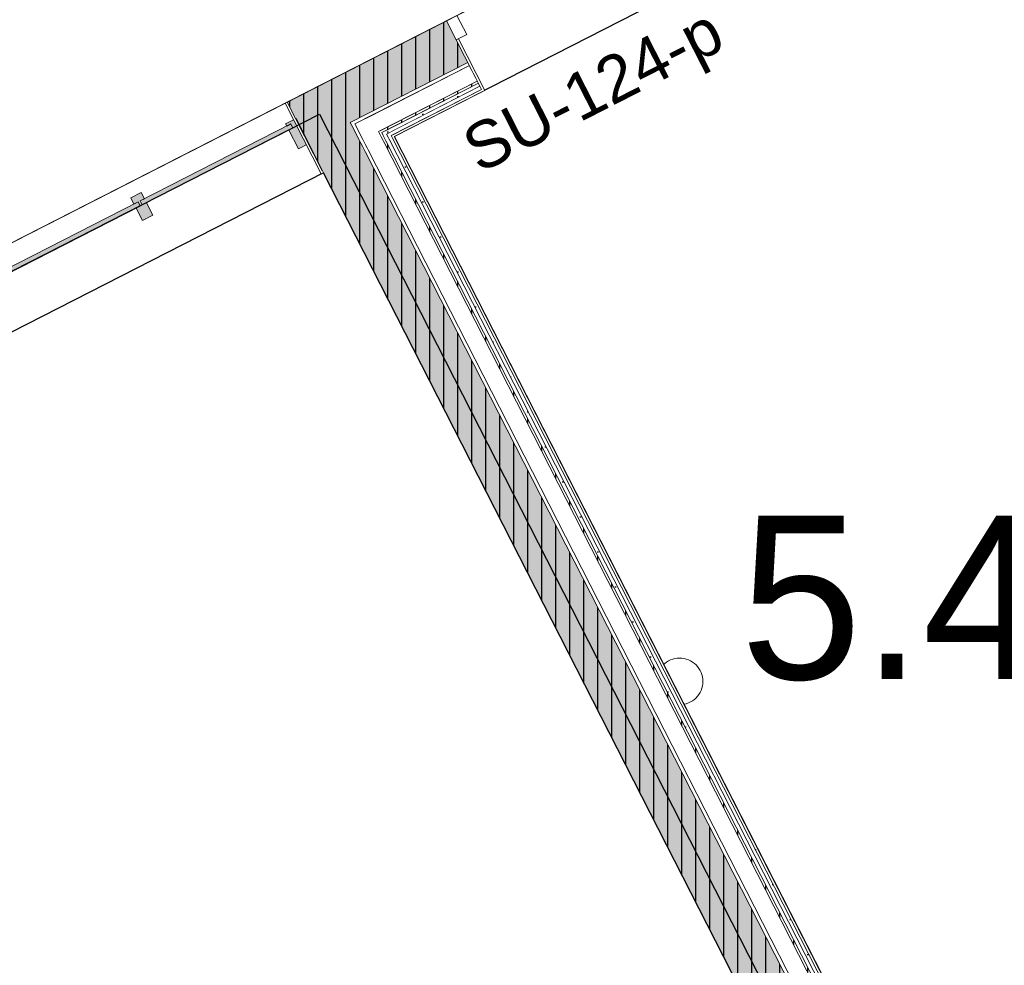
# Model space of a CAD drawing. Header units: metres. Extents: x 538891 to 1080079, y 6588829 to 13178720.
# Tile 573 of 1056: x 539911.42 to 539915.64, y 6589195.98 to 6589200.03. Entities that reach past the tile are written whole.
import ezdxf

# ---------------------------------------------------------------- set-up
doc = ezdxf.new("R2010")
doc.units = ezdxf.units.M
doc.header["$LTSCALE"] = 0.4
doc.linetypes.add('DASHED', pattern=[52.916667, 26.458333, -26.458333])
doc.linetypes.add('Triple Dashed', pattern=[92.604163, 66.145831, -26.458332])
doc.layers.add('AR', color=7, linetype='Continuous')
doc.layers.add('GEO', color=7, linetype='Continuous')
doc.styles.add('Arial', font='arial.ttf')
doc.styles.add('HK Explorer Book', font='txt')
pattern_1 = [(0, (0, 0), (0, 0.075), [1e-05, -0.07499])]
pattern_2 = [(90, (0, 0), (-0.06, 0), [])]

msp = doc.modelspace()

# ---------------------------------------------------------------- hatches: boundary and pattern name
at = {"layer": 'AR', "linetype": 'Continuous', "lineweight": 0}
for points in [[(539912.5935, 6589199.5656), (539912.5757, 6589199.5565), (539912.6166, 6589199.4764), (539912.6612, 6589199.4991), (539912.6066, 6589199.606), (539912.5621, 6589199.5832), (539912.5666, 6589199.5743), (539912.5844, 6589199.5834)], [(539911.9389, 6589199.2315), (539911.9211, 6589199.2224), (539911.9484, 6589199.169), (539911.9929, 6589199.1917), (539911.9656, 6589199.2451), (539911.9478, 6589199.2361), (539911.9387, 6589199.2539), (539911.9565, 6589199.263), (539911.9429, 6589199.2897), (539911.8984, 6589199.2669), (539911.912, 6589199.2402), (539911.9298, 6589199.2493)]]:
    msp.add_hatch(color=7, dxfattribs=at).paths.add_polyline_path(points)

# ---------------------------------------------------------------- linework, layer by layer
at = {"layer": 'AR', "color": 7, "linetype": 'Continuous', "lineweight": 9}
for p, q in [((539913.2516, 6589200.025), (539913.2961, 6589200.0477)), ((539912.5621, 6589199.5832), (539912.6066, 6589199.606)), ((539912.6066, 6589199.606), (539912.6612, 6589199.4991)), ((539912.5621, 6589199.5832), (539912.5666, 6589199.5743)), ((539912.5666, 6589199.5743), (539912.5844, 6589199.5834)), ((539912.5757, 6589199.5565), (539912.5935, 6589199.5656)), ((539912.5844, 6589199.5834), (539912.5935, 6589199.5656)), ((539912.5757, 6589199.5565), (539912.6166, 6589199.4764)), ((539912.6166, 6589199.4764), (539912.6612, 6589199.4991)), ((539912.6598, 6589199.4984), (539912.6667, 6589199.4851)), ((539912.6598, 6589199.4984), (539912.6667, 6589199.4851)), ((539912.6598, 6589199.4984), (539912.6667, 6589199.4851)), ((539912.6667, 6589199.4851), (539912.7008, 6589199.4183)), ((539912.6667, 6589199.4851), (539912.7008, 6589199.4183)), ((539912.6667, 6589199.4851), (539912.7008, 6589199.4183)), ((539912.7008, 6589199.4183), (539912.7053, 6589199.4094)), ((539912.7008, 6589199.4183), (539912.7053, 6589199.4094)), ((539912.7008, 6589199.4183), (539912.7053, 6589199.4094)), ((539912.7053, 6589199.4094), (539912.7121, 6589199.396)), ((539912.7053, 6589199.4094), (539912.7121, 6589199.396)), ((539912.7053, 6589199.4094), (539912.7121, 6589199.396)), ((539912.7121, 6589199.396), (539912.7189, 6589199.3826)), ((539912.7121, 6589199.396), (539912.7189, 6589199.3826)), ((539912.7121, 6589199.396), (539912.7189, 6589199.3826)), ((539912.7189, 6589199.3826), (539912.7235, 6589199.3737)), ((539912.7189, 6589199.3826), (539912.7235, 6589199.3737)), ((539912.7189, 6589199.3826), (539912.7235, 6589199.3737)), ((539911.8984, 6589199.2669), (539911.9429, 6589199.2897)), ((539911.9429, 6589199.2897), (539911.9565, 6589199.263)), ((539911.8984, 6589199.2669), (539911.912, 6589199.2402)), ((539911.912, 6589199.2402), (539911.9298, 6589199.2493)), ((539911.9211, 6589199.2224), (539911.9389, 6589199.2315)), ((539911.9298, 6589199.2493), (539911.9389, 6589199.2315)), ((539911.9387, 6589199.2539), (539911.9565, 6589199.263)), ((539911.9387, 6589199.2539), (539911.9478, 6589199.2361)), ((539911.9478, 6589199.2361), (539911.9656, 6589199.2451)), ((539911.9656, 6589199.2451), (539911.9929, 6589199.1917)), ((539911.9211, 6589199.2224), (539911.9484, 6589199.169)), ((539911.9484, 6589199.169), (539911.9929, 6589199.1917))]:
    msp.add_line(p, q, dxfattribs=at)
at = {"layer": 'AR', "color": 9, "linetype": 'Continuous', "lineweight": 9, "true_color": 0xc9c5ab, "flags": 128}
msp.add_lwpolyline([(539920.2388, 6589226.8317), (539904.7542, 6589218.9284), (539904.7549, 6589218.927), (539903.9087, 6589218.4951), (539899.2583, 6589216.1239), (539901.2849, 6589212.1533), (539901.6435, 6589211.4507), (539906.6914, 6589201.5605), (539903.1287, 6589199.7421), (539905.1062, 6589195.8676), (539912.5119, 6589199.6474), (539921.3346, 6589204.1506)], dxfattribs=at)
at = {"layer": 'AR', "color": 7, "linetype": 'Continuous', "lineweight": 9, "flags": 128}
msp.add_lwpolyline([(539920.2388, 6589226.8317), (539904.7542, 6589218.9284), (539904.7549, 6589218.927), (539903.9087, 6589218.4951), (539899.2583, 6589216.1239), (539901.2849, 6589212.1533), (539901.6435, 6589211.4507), (539906.6914, 6589201.5605), (539903.1287, 6589199.7421), (539905.1062, 6589195.8676), (539912.5119, 6589199.6474), (539921.3346, 6589204.1506)], dxfattribs=at)
at = {"layer": 'AR', "color": 253, "linetype": 'Continuous', "lineweight": 25, "true_color": 0xd09baa, "flags": 128}
msp.add_lwpolyline([(539916.3508, 6589193.018), (539924.5096, 6589197.1822), (539921.1864, 6589203.6932), (539913.0276, 6589199.529)], close=True, dxfattribs=at)
at = {"layer": 'AR', "color": 7, "linetype": 'Continuous', "lineweight": 9, "flags": 128}
for points in [[(539916.3508, 6589193.018), (539924.5096, 6589197.1822), (539921.1864, 6589203.6932), (539913.0276, 6589199.529)], [(539912.5844, 6589199.5834), (539912.5935, 6589199.5656), (539911.9478, 6589199.2361), (539911.9387, 6589199.2539)], [(539914.5975, 6589177.3813), (539922.0172, 6589181.1683), (539921.3942, 6589182.3889), (539921.1807, 6589182.2799), (539920.9988, 6589182.6362), (539921.2124, 6589182.7452), (539918.7711, 6589187.5282), (539918.5576, 6589187.4192), (539918.3757, 6589187.7755), (539918.5893, 6589187.8845), (539916.048, 6589192.8634), (539912.7248, 6589199.3744), (539905.2964, 6589195.5829), (539913.9661, 6589178.5976), (539913.9747, 6589178.602)], [(539911.9298, 6589199.2493), (539911.9389, 6589199.2315), (539911.1017, 6589198.8042), (539911.0926, 6589198.822)]]:
    msp.add_lwpolyline(points, close=True, dxfattribs=at)
at = {"layer": 'AR', "color": 41, "linetype": 'Continuous', "lineweight": 25, "true_color": 0xecd9a6, "flags": 128}
msp.add_lwpolyline([(539914.5975, 6589177.3813), (539922.0172, 6589181.1683), (539921.3942, 6589182.3889), (539921.1807, 6589182.2799), (539920.9988, 6589182.6362), (539921.2124, 6589182.7452), (539918.7711, 6589187.5282), (539918.5576, 6589187.4192), (539918.3757, 6589187.7755), (539918.5893, 6589187.8845), (539916.048, 6589192.8634), (539912.7248, 6589199.3744), (539905.2964, 6589195.5829), (539913.9661, 6589178.5976), (539913.9747, 6589178.602)], close=True, dxfattribs=at)
at = {"layer": 'AR', "color": 7, "linetype": 'Continuous', "true_color": 0xe2f3f5}
for points in [[(539912.5844, 6589199.5834), (539911.9387, 6589199.2539), (539912.5935, 6589199.5656), (539911.9478, 6589199.2361)], [(539911.9298, 6589199.2493), (539911.0926, 6589198.822), (539911.9389, 6589199.2315), (539911.1017, 6589198.8042)]]:
    msp.add_solid(points, dxfattribs=at)
at = {"layer": 'GEO', "color": 8, "linetype": 'Continuous', "lineweight": 9, "true_color": 0x7d7d7d, "flags": 128}
msp.add_lwpolyline([(539914.35, 6589197.195), (539914.3495, 6589197.1852), (539914.3481, 6589197.1755), (539914.3457, 6589197.166), (539914.3424, 6589197.1567), (539914.3382, 6589197.1479), (539914.3331, 6589197.1394), (539914.3273, 6589197.1316), (539914.3207, 6589197.1243), (539914.3134, 6589197.1177), (539914.3056, 6589197.1119), (539914.2971, 6589197.1068), (539914.2883, 6589197.1026), (539914.279, 6589197.0993), (539914.2695, 6589197.0969), (539914.2598, 6589197.0955), (539914.25, 6589197.095), (539914.2402, 6589197.0955), (539914.2305, 6589197.0969), (539914.221, 6589197.0993), (539914.2117, 6589197.1026), (539914.2029, 6589197.1068), (539914.1944, 6589197.1119), (539914.1866, 6589197.1177), (539914.1793, 6589197.1243), (539914.1727, 6589197.1316), (539914.1669, 6589197.1394), (539914.1618, 6589197.1479), (539914.1576, 6589197.1567), (539914.1543, 6589197.166), (539914.1519, 6589197.1755), (539914.1505, 6589197.1852), (539914.15, 6589197.195), (539914.1505, 6589197.2048), (539914.1519, 6589197.2145), (539914.1543, 6589197.224), (539914.1576, 6589197.2333), (539914.1618, 6589197.2421), (539914.1669, 6589197.2506), (539914.1727, 6589197.2584), (539914.1793, 6589197.2657), (539914.1866, 6589197.2723), (539914.1944, 6589197.2781), (539914.2029, 6589197.2832), (539914.2117, 6589197.2874), (539914.221, 6589197.2907), (539914.2305, 6589197.2931), (539914.2402, 6589197.2945), (539914.25, 6589197.295), (539914.2598, 6589197.2945), (539914.2695, 6589197.2931), (539914.279, 6589197.2907), (539914.2883, 6589197.2874), (539914.2971, 6589197.2832), (539914.3056, 6589197.2781), (539914.3134, 6589197.2723), (539914.3207, 6589197.2657), (539914.3273, 6589197.2584), (539914.3331, 6589197.2506), (539914.3382, 6589197.2421), (539914.3424, 6589197.2333), (539914.3457, 6589197.224), (539914.3481, 6589197.2145), (539914.3495, 6589197.2048)], close=True, dxfattribs=at)

# ---------------------------------------------------------------- texts
at = {"layer": 'GEO', "color": 8, "true_color": 0x7d7d7d, "insert": (539914.25, 6589197.195), "char_height": 0.7, "attachment_point": 7, "line_spacing_factor": 0.25, "style": 'HK Explorer Book'}
msp.add_mtext(' 5.42', dxfattribs=at)

# ---------------------------------------------------------------- next in the draw order: wipeouts: each hides what was drawn before it
at = {"color": 255, "linetype": 'Continuous', "lineweight": 5}
msp.add_wipeout([(539913.0276, 6589199.529), (539913.4062, 6589199.7222), (539913.4016, 6589199.7311), (539913.0231, 6589199.5379)], dxfattribs=at).dxf.layer = 'AR'

# ---------------------------------------------------------------- next in the draw order: wipeouts: each hides what was drawn before it
msp.add_wipeout([(539913.0187, 6589199.5244), (539913.0276, 6589199.529), (539913.0231, 6589199.5379), (539913.0141, 6589199.5333)], dxfattribs=at).dxf.layer = 'AR'

# ---------------------------------------------------------------- next in the draw order: wipeouts: each hides what was drawn before it
msp.add_wipeout([(539913.0141, 6589199.5333), (539913.4016, 6589199.7311), (539913.3948, 6589199.7444), (539913.0073, 6589199.5467)], dxfattribs=at).dxf.layer = 'AR'

# ---------------------------------------------------------------- next in the draw order: hatches: boundary and pattern name
at = {"layer": 'AR', "linetype": 'Continuous', "lineweight": 25, "true_color": 0x848484}
h = msp.add_hatch(dxfattribs=at)
h.set_pattern_fill('GYPSUM_0001', color=252, style=0, pattern_type=2)
h.set_pattern_definition(pattern_1)
h.paths.add_polyline_path([(539913.0141, 6589199.5333), (539913.4016, 6589199.7311), (539913.3948, 6589199.7444), (539913.0073, 6589199.5467)])

# ---------------------------------------------------------------- next in the draw order: wipeouts: each hides what was drawn before it
at = {"color": 255, "linetype": 'Continuous', "lineweight": 5}
msp.add_wipeout([(539913.0007, 6589199.5265), (539913.0141, 6589199.5333), (539913.0073, 6589199.5467), (539912.9939, 6589199.5398)], dxfattribs=at).dxf.layer = 'AR'

# ---------------------------------------------------------------- next in the draw order: hatches: boundary and pattern name
at = {"layer": 'AR', "linetype": 'Continuous', "lineweight": 25, "true_color": 0x848484}
h = msp.add_hatch(dxfattribs=at)
h.set_pattern_fill('GYPSUM_0001', color=252, style=0, pattern_type=2)
h.set_pattern_definition(pattern_1)
h.paths.add_polyline_path([(539913.0007, 6589199.5265), (539913.0141, 6589199.5333), (539913.0073, 6589199.5467), (539912.9939, 6589199.5398)])

# ---------------------------------------------------------------- next in the draw order: wipeouts: each hides what was drawn before it
at = {"color": 255, "linetype": 'Continuous', "lineweight": 5}
msp.add_wipeout([(539912.9939, 6589199.5398), (539913.3948, 6589199.7444), (539913.388, 6589199.7578), (539912.9871, 6589199.5532)], dxfattribs=at).dxf.layer = 'AR'

# ---------------------------------------------------------------- next in the draw order: hatches: boundary and pattern name
at = {"layer": 'AR', "linetype": 'Continuous', "lineweight": 25, "true_color": 0x848484}
h = msp.add_hatch(dxfattribs=at)
h.set_pattern_fill('GYPSUM_0001', color=252, style=0, pattern_type=2)
h.set_pattern_definition(pattern_1)
h.paths.add_polyline_path([(539912.9939, 6589199.5398), (539913.3948, 6589199.7444), (539913.388, 6589199.7578), (539912.9871, 6589199.5532)])

# ---------------------------------------------------------------- next in the draw order: wipeouts: each hides what was drawn before it
at = {"color": 255, "linetype": 'Continuous', "lineweight": 5}
msp.add_wipeout([(539912.9805, 6589199.533), (539912.9939, 6589199.5398), (539912.9871, 6589199.5532), (539912.9737, 6589199.5463)], dxfattribs=at).dxf.layer = 'AR'

# ---------------------------------------------------------------- next in the draw order: hatches: boundary and pattern name
at = {"layer": 'AR', "linetype": 'Continuous', "lineweight": 25, "true_color": 0x848484}
h = msp.add_hatch(dxfattribs=at)
h.set_pattern_fill('GYPSUM_0001', color=252, style=0, pattern_type=2)
h.set_pattern_definition(pattern_1)
h.paths.add_polyline_path([(539912.9805, 6589199.533), (539912.9939, 6589199.5398), (539912.9871, 6589199.5532), (539912.9737, 6589199.5463)])

# ---------------------------------------------------------------- next in the draw order: wipeouts: each hides what was drawn before it
at = {"color": 255, "linetype": 'Continuous', "lineweight": 5}
msp.add_wipeout([(539912.9737, 6589199.5463), (539913.388, 6589199.7578), (539913.3834, 6589199.7667), (539912.9691, 6589199.5552)], dxfattribs=at).dxf.layer = 'AR'

# ---------------------------------------------------------------- next in the draw order: hatches: boundary and pattern name
at = {"layer": 'AR', "linetype": 'Continuous', "lineweight": 25, "true_color": 0x848484}
h = msp.add_hatch(dxfattribs=at)
h.set_pattern_fill('PLYWOOD_0001', color=252, style=0, pattern_type=2)
h.set_pattern_definition(pattern_2)
h.paths.add_polyline_path([(539912.9737, 6589199.5463), (539913.388, 6589199.7578), (539913.3834, 6589199.7667), (539912.9691, 6589199.5552)])

# ---------------------------------------------------------------- next in the draw order: wipeouts: each hides what was drawn before it
at = {"color": 255, "linetype": 'Continuous', "lineweight": 5}
msp.add_wipeout([(539912.9647, 6589199.5418), (539912.9737, 6589199.5463), (539912.9691, 6589199.5552), (539912.9602, 6589199.5507)], dxfattribs=at).dxf.layer = 'AR'

# ---------------------------------------------------------------- next in the draw order: hatches: boundary and pattern name
at = {"layer": 'AR', "linetype": 'Continuous', "lineweight": 25, "true_color": 0x848484}
h = msp.add_hatch(dxfattribs=at)
h.set_pattern_fill('PLYWOOD_0001', color=252, style=0, pattern_type=2)
h.set_pattern_definition(pattern_2)
h.paths.add_polyline_path([(539912.9647, 6589199.5418), (539912.9737, 6589199.5463), (539912.9691, 6589199.5552), (539912.9602, 6589199.5507)])

# ---------------------------------------------------------------- next in the draw order: wipeouts: each hides what was drawn before it
at = {"color": 255, "linetype": 'Continuous', "lineweight": 5}
msp.add_wipeout([(539912.9602, 6589199.5507), (539913.3834, 6589199.7667), (539913.3494, 6589199.8335), (539912.9261, 6589199.6175)], dxfattribs=at).dxf.layer = 'AR'

# ---------------------------------------------------------------- next in the draw order: linework, layer by layer
at = {"layer": 'AR', "color": 7, "linetype": 'Continuous', "lineweight": 9}
for p, q in [((539913.2516, 6589200.025), (539912.5689, 6589199.6766)), ((539913.0007, 6589199.5265), (539912.9939, 6589199.5398)), ((539913.0187, 6589199.5244), (539913.0141, 6589199.5333))]:
    msp.add_line(p, q, dxfattribs=at)

# ---------------------------------------------------------------- next in the draw order: wipeouts: each hides what was drawn before it
at = {"color": 255, "linetype": 'Continuous', "lineweight": 5}
msp.add_wipeout([(539912.8931, 6589199.5164), (539912.9602, 6589199.5507), (539912.9261, 6589199.6175), (539912.859, 6589199.5832)], dxfattribs=at).dxf.layer = 'AR'

# ---------------------------------------------------------------- next in the draw order: hatches: boundary and pattern name
at = {"layer": 'AR', "linetype": 'Continuous', "lineweight": 0, "true_color": 0xcccccc}
msp.add_hatch(color=254, dxfattribs=at).paths.add_polyline_path([(539912.8388, 6589199.5897), (539913.3425, 6589199.8469), (539913.2934, 6589199.9431), (539913.2516, 6589200.025), (539912.7478, 6589199.7679)])
at = {"layer": 'AR', "linetype": 'Continuous', "lineweight": 25, "true_color": 0x848484}
h = msp.add_hatch(dxfattribs=at)
h.set_pattern_fill('PLYWOOD_0001', color=252, style=0, pattern_type=2)
h.set_pattern_definition(pattern_2)
h.paths.add_polyline_path([(539912.8388, 6589199.5897), (539913.3425, 6589199.8469), (539913.2934, 6589199.9431), (539913.2516, 6589200.025), (539912.7478, 6589199.7679)])
h = msp.add_hatch(dxfattribs=at)
h.set_pattern_fill('PLYWOOD_0001', color=252, style=0, pattern_type=2)
h.set_pattern_definition(pattern_2)
h.paths.add_polyline_path([(539912.6598, 6589199.4984), (539912.8388, 6589199.5897), (539912.7478, 6589199.7679), (539912.5689, 6589199.6766)])
h = msp.add_hatch(dxfattribs=at)
h.set_pattern_fill('PLYWOOD_0001', color=252, style=0, pattern_type=2)
h.set_pattern_definition(pattern_2)
h.paths.add_polyline_path([(539912.6667, 6589199.4851), (539912.8456, 6589199.5764), (539912.8388, 6589199.5897), (539912.6598, 6589199.4984)])

# ---------------------------------------------------------------- next in the draw order: linework, layer by layer
at = {"layer": 'AR', "color": 7, "linetype": 'Continuous', "lineweight": 9}
for p, q in [((539912.8456, 6589199.5764), (539912.8388, 6589199.5897)), ((539912.8456, 6589199.5764), (539912.8388, 6589199.5897)), ((539912.8931, 6589199.5164), (539912.859, 6589199.5832)), ((539912.9647, 6589199.5418), (539912.9602, 6589199.5507)), ((539912.9805, 6589199.533), (539912.9737, 6589199.5463))]:
    msp.add_line(p, q, dxfattribs=at)
at = {"layer": 'AR', "color": 254, "linetype": 'Continuous', "true_color": 0xcccccc}
for points in [[(539912.6598, 6589199.4984), (539912.8388, 6589199.5897), (539912.5689, 6589199.6766), (539912.7478, 6589199.7679)], [(539912.6667, 6589199.4851), (539912.8456, 6589199.5764), (539912.6598, 6589199.4984), (539912.8388, 6589199.5897)]]:
    msp.add_solid(points, dxfattribs=at)

# ---------------------------------------------------------------- next in the draw order: wipeouts: each hides what was drawn before it
at = {"color": 255, "linetype": 'Continuous', "lineweight": 5}
msp.add_wipeout([(539913.4151, 6589199.7267), (539913.3023, 6589199.9476), (539913.2934, 6589199.9431), (539913.4016, 6589199.7311), (539913.4062, 6589199.7222)], dxfattribs=at).dxf.layer = 'AR'

# ---------------------------------------------------------------- next in the draw order: linework, layer by layer
at = {"layer": 'AR', "color": 7, "linetype": 'Continuous', "lineweight": 9}
for p, q in [((539913.2961, 6589200.0477), (539913.338, 6589199.9658)), ((539913.2516, 6589200.025), (539913.2934, 6589199.9431)), ((539913.2934, 6589199.9431), (539913.2516, 6589200.025)), ((539913.2516, 6589200.025), (539913.2934, 6589199.9431)), ((539913.2516, 6589200.025), (539913.2934, 6589199.9431)), ((539913.338, 6589199.9658), (539913.2934, 6589199.9431)), ((539913.2934, 6589199.9431), (539913.3023, 6589199.9476)), ((539913.4016, 6589199.7311), (539913.2934, 6589199.9431)), ((539913.3023, 6589199.9476), (539913.4151, 6589199.7267)), ((539913.3023, 6589199.9476), (539913.4151, 6589199.7267)), ((539912.8388, 6589199.5897), (539913.3425, 6589199.8469)), ((539912.859, 6589199.5832), (539913.3494, 6589199.8335)), ((539912.9602, 6589199.5507), (539913.3834, 6589199.7667)), ((539912.9737, 6589199.5463), (539913.388, 6589199.7578)), ((539912.9939, 6589199.5398), (539913.3948, 6589199.7444)), ((539913.0141, 6589199.5333), (539913.4016, 6589199.7311)), ((539913.0276, 6589199.529), (539913.4062, 6589199.7222)), ((539913.4062, 6589199.7222), (539913.4151, 6589199.7267)), ((539913.4062, 6589199.7222), (539913.4151, 6589199.7267))]:
    msp.add_line(p, q, dxfattribs=at)

# ---------------------------------------------------------------- next in the draw order: texts
at = {"layer": 'AR', "color": 7, "insert": (539913.3004, 6589199.5473), "char_height": 0.2, "attachment_point": 1, "rotation": 27.0398, "line_spacing_factor": 1.004016, "style": 'Arial'}
msp.add_mtext('SU-124-p', dxfattribs=at)

# ---------------------------------------------------------------- next in the draw order: wipeouts: each hides what was drawn before it
at = {"color": 255, "linetype": 'Continuous', "lineweight": 5}
msp.add_wipeout([(539913.0053, 6589199.5175), (539913.0187, 6589199.5244), (539913.0141, 6589199.5333), (539913.0007, 6589199.5265)], dxfattribs=at).dxf.layer = 'AR'

# ---------------------------------------------------------------- next in the draw order: hatches: boundary and pattern name
at = {"layer": 'AR', "linetype": 'Continuous', "lineweight": 25, "true_color": 0x848484}
h = msp.add_hatch(dxfattribs=at)
h.set_pattern_fill('GYPSUM_0001', color=252, style=0, pattern_type=2)
h.set_pattern_definition(pattern_1)
h.paths.add_polyline_path([(539913.0053, 6589199.5175), (539913.0187, 6589199.5244), (539913.0141, 6589199.5333), (539913.0007, 6589199.5265)])

# ---------------------------------------------------------------- next in the draw order: wipeouts: each hides what was drawn before it
at = {"color": 255, "linetype": 'Continuous', "lineweight": 5}
msp.add_wipeout([(539912.9919, 6589199.5107), (539913.0053, 6589199.5175), (539913.0007, 6589199.5265), (539912.9873, 6589199.5196)], dxfattribs=at).dxf.layer = 'AR'

# ---------------------------------------------------------------- next in the draw order: hatches: boundary and pattern name
at = {"layer": 'AR', "linetype": 'Continuous', "lineweight": 25, "true_color": 0x848484}
h = msp.add_hatch(dxfattribs=at)
h.set_pattern_fill('GYPSUM_0001', color=252, style=0, pattern_type=2)
h.set_pattern_definition(pattern_1)
h.paths.add_polyline_path([(539912.9919, 6589199.5107), (539913.0053, 6589199.5175), (539913.0007, 6589199.5265), (539912.9873, 6589199.5196)])

# ---------------------------------------------------------------- next in the draw order: wipeouts: each hides what was drawn before it
at = {"color": 255, "linetype": 'Continuous', "lineweight": 5}
msp.add_wipeout([(539912.9829, 6589199.5061), (539912.9919, 6589199.5107), (539912.9873, 6589199.5196), (539912.9784, 6589199.515)], dxfattribs=at).dxf.layer = 'AR'

# ---------------------------------------------------------------- next in the draw order: hatches: boundary and pattern name
at = {"layer": 'AR', "linetype": 'Continuous', "lineweight": 25, "true_color": 0x848484}
h = msp.add_hatch(dxfattribs=at)
h.set_pattern_fill('PLYWOOD_0001', color=252, style=0, pattern_type=2)
h.set_pattern_definition(pattern_2)
h.paths.add_polyline_path([(539912.9829, 6589199.5061), (539912.9919, 6589199.5107), (539912.9873, 6589199.5196), (539912.9784, 6589199.515)])

# ---------------------------------------------------------------- next in the draw order: wipeouts: each hides what was drawn before it
at = {"color": 255, "linetype": 'Continuous', "lineweight": 5}
msp.add_wipeout([(539912.9158, 6589199.4719), (539912.9829, 6589199.5061), (539912.9784, 6589199.515), (539912.9113, 6589199.4808)], dxfattribs=at).dxf.layer = 'AR'

# ---------------------------------------------------------------- next in the draw order: hatches: boundary and pattern name
at = {"layer": 'AR', "linetype": 'Continuous', "lineweight": 25, "true_color": 0x848484}
h = msp.add_hatch(dxfattribs=at)
h.set_pattern_fill('PLYWOOD_0001', color=252, style=0, pattern_type=2)
h.set_pattern_definition(pattern_2)
h.paths.add_polyline_path([(539912.7235, 6589199.3737), (539912.9024, 6589199.465), (539912.8979, 6589199.4739), (539912.7189, 6589199.3826)])

# ---------------------------------------------------------------- next in the draw order: linework, layer by layer
at = {"layer": 'AR', "color": 254, "linetype": 'Continuous', "true_color": 0xcccccc}
msp.add_solid([(539912.7235, 6589199.3737), (539912.9024, 6589199.465), (539912.7189, 6589199.3826), (539912.8979, 6589199.4739)], dxfattribs=at)

# ---------------------------------------------------------------- next in the draw order: wipeouts: each hides what was drawn before it
at = {"color": 255, "linetype": 'Continuous', "lineweight": 5}
msp.add_wipeout([(539912.9873, 6589199.5196), (539913.0007, 6589199.5265), (539912.9939, 6589199.5398), (539912.9805, 6589199.533)], dxfattribs=at).dxf.layer = 'AR'

# ---------------------------------------------------------------- next in the draw order: hatches: boundary and pattern name
at = {"layer": 'AR', "linetype": 'Continuous', "lineweight": 25, "true_color": 0x848484}
h = msp.add_hatch(dxfattribs=at)
h.set_pattern_fill('GYPSUM_0001', color=252, style=0, pattern_type=2)
h.set_pattern_definition(pattern_1)
h.paths.add_polyline_path([(539912.9873, 6589199.5196), (539913.0007, 6589199.5265), (539912.9939, 6589199.5398), (539912.9805, 6589199.533)])

# ---------------------------------------------------------------- next in the draw order: wipeouts: each hides what was drawn before it
at = {"color": 255, "linetype": 'Continuous', "lineweight": 5}
for points in [[(539912.9784, 6589199.515), (539912.9873, 6589199.5196), (539912.9805, 6589199.533), (539912.9715, 6589199.5284)], [(539916.3508, 6589193.018), (539913.0276, 6589199.529), (539913.0187, 6589199.5244), (539916.3419, 6589193.0135)]]:
    msp.add_wipeout(points, dxfattribs=at).dxf.layer = 'AR'

# ---------------------------------------------------------------- next in the draw order: hatches: boundary and pattern name
at = {"layer": 'AR', "linetype": 'Continuous', "lineweight": 25, "true_color": 0x848484}
h = msp.add_hatch(dxfattribs=at)
h.set_pattern_fill('PLYWOOD_0001', color=252, style=0, pattern_type=2)
h.set_pattern_definition(pattern_2)
h.paths.add_polyline_path([(539912.9784, 6589199.515), (539912.9873, 6589199.5196), (539912.9805, 6589199.533), (539912.9715, 6589199.5284)])

# ---------------------------------------------------------------- next in the draw order: wipeouts: each hides what was drawn before it
at = {"color": 255, "linetype": 'Continuous', "lineweight": 5}
for points in [[(539912.9113, 6589199.4808), (539912.9784, 6589199.515), (539912.9715, 6589199.5284), (539912.9045, 6589199.4942)], [(539916.3419, 6589193.0135), (539913.0187, 6589199.5244), (539913.0054, 6589199.5176), (539916.3286, 6589193.0066)]]:
    msp.add_wipeout(points, dxfattribs=at).dxf.layer = 'AR'

# ---------------------------------------------------------------- next in the draw order: hatches: boundary and pattern name
at = {"layer": 'AR', "linetype": 'Continuous', "lineweight": 25, "true_color": 0x848484}
h = msp.add_hatch(dxfattribs=at)
h.set_pattern_fill('GYPSUM_0001', color=252, style=0, pattern_type=2)
h.set_pattern_definition(pattern_1)
h.paths.add_polyline_path([(539916.3419, 6589193.0135), (539913.0187, 6589199.5244), (539913.0054, 6589199.5176), (539916.3286, 6589193.0066)])
h = msp.add_hatch(dxfattribs=at)
h.set_pattern_fill('PLYWOOD_0001', color=252, style=0, pattern_type=2)
h.set_pattern_definition(pattern_2)
h.paths.add_polyline_path([(539912.7189, 6589199.3826), (539912.8979, 6589199.4739), (539912.891, 6589199.4873), (539912.7121, 6589199.396)])

# ---------------------------------------------------------------- next in the draw order: linework, layer by layer
at = {"layer": 'AR', "color": 254, "linetype": 'Continuous', "true_color": 0xcccccc}
msp.add_solid([(539912.7189, 6589199.3826), (539912.8979, 6589199.4739), (539912.7121, 6589199.396), (539912.891, 6589199.4873)], dxfattribs=at)

# ---------------------------------------------------------------- next in the draw order: wipeouts: each hides what was drawn before it
at = {"color": 255, "linetype": 'Continuous', "lineweight": 5}
msp.add_wipeout([(539912.9715, 6589199.5284), (539912.9805, 6589199.533), (539912.9737, 6589199.5463), (539912.9647, 6589199.5418)], dxfattribs=at).dxf.layer = 'AR'

# ---------------------------------------------------------------- next in the draw order: hatches: boundary and pattern name
at = {"layer": 'AR', "linetype": 'Continuous', "lineweight": 25, "true_color": 0x848484}
h = msp.add_hatch(dxfattribs=at)
h.set_pattern_fill('PLYWOOD_0001', color=252, style=0, pattern_type=2)
h.set_pattern_definition(pattern_2)
h.paths.add_polyline_path([(539912.9715, 6589199.5284), (539912.9805, 6589199.533), (539912.9737, 6589199.5463), (539912.9647, 6589199.5418)])

# ---------------------------------------------------------------- next in the draw order: wipeouts: each hides what was drawn before it
at = {"color": 255, "linetype": 'Continuous', "lineweight": 5}
msp.add_wipeout([(539912.9045, 6589199.4942), (539912.9715, 6589199.5284), (539912.9647, 6589199.5418), (539912.8976, 6589199.5075)], dxfattribs=at).dxf.layer = 'AR'

# ---------------------------------------------------------------- next in the draw order: hatches: boundary and pattern name
at = {"layer": 'AR', "linetype": 'Continuous', "lineweight": 25, "true_color": 0x848484}
h = msp.add_hatch(dxfattribs=at)
h.set_pattern_fill('PLYWOOD_0001', color=252, style=0, pattern_type=2)
h.set_pattern_definition(pattern_2)
h.paths.add_polyline_path([(539912.7121, 6589199.396), (539912.891, 6589199.4873), (539912.8842, 6589199.5007), (539912.7053, 6589199.4094)])

# ---------------------------------------------------------------- next in the draw order: linework, layer by layer
at = {"layer": 'AR', "color": 254, "linetype": 'Continuous', "true_color": 0xcccccc}
msp.add_solid([(539912.7121, 6589199.396), (539912.891, 6589199.4873), (539912.7053, 6589199.4094), (539912.8842, 6589199.5007)], dxfattribs=at)

# ---------------------------------------------------------------- next in the draw order: wipeouts: each hides what was drawn before it
at = {"color": 255, "linetype": 'Continuous', "lineweight": 5}
msp.add_wipeout([(539916.3286, 6589193.0066), (539913.0054, 6589199.5176), (539912.992, 6589199.5108), (539916.3152, 6589192.9998)], dxfattribs=at).dxf.layer = 'AR'

# ---------------------------------------------------------------- next in the draw order: hatches: boundary and pattern name
at = {"layer": 'AR', "linetype": 'Continuous', "lineweight": 25, "true_color": 0x848484}
h = msp.add_hatch(dxfattribs=at)
h.set_pattern_fill('GYPSUM_0001', color=252, style=0, pattern_type=2)
h.set_pattern_definition(pattern_1)
h.paths.add_polyline_path([(539916.3286, 6589193.0066), (539913.0054, 6589199.5176), (539912.992, 6589199.5108), (539916.3152, 6589192.9998)])

# ---------------------------------------------------------------- next in the draw order: wipeouts: each hides what was drawn before it
at = {"color": 255, "linetype": 'Continuous', "lineweight": 5}
msp.add_wipeout([(539912.8976, 6589199.5075), (539912.9647, 6589199.5418), (539912.9602, 6589199.5507), (539912.8931, 6589199.5164)], dxfattribs=at).dxf.layer = 'AR'

# ---------------------------------------------------------------- next in the draw order: hatches: boundary and pattern name
at = {"layer": 'AR', "linetype": 'Continuous', "lineweight": 25, "true_color": 0x848484}
h = msp.add_hatch(dxfattribs=at)
h.set_pattern_fill('PLYWOOD_0001', color=252, style=0, pattern_type=2)
h.set_pattern_definition(pattern_2)
h.paths.add_polyline_path([(539912.7008, 6589199.4183), (539912.8797, 6589199.5096), (539912.8456, 6589199.5764), (539912.6667, 6589199.4851)])
h = msp.add_hatch(dxfattribs=at)
h.set_pattern_fill('PLYWOOD_0001', color=252, style=0, pattern_type=2)
h.set_pattern_definition(pattern_2)
h.paths.add_polyline_path([(539912.7053, 6589199.4094), (539912.8842, 6589199.5007), (539912.8797, 6589199.5096), (539912.7008, 6589199.4183)])

# ---------------------------------------------------------------- next in the draw order: linework, layer by layer
at = {"layer": 'AR', "color": 7, "linetype": 'Continuous', "lineweight": 9}
for p, q in [((539912.8797, 6589199.5096), (539912.8456, 6589199.5764)), ((539912.8931, 6589199.5164), (539912.859, 6589199.5832)), ((539912.9647, 6589199.5418), (539912.9602, 6589199.5507)), ((539912.9805, 6589199.533), (539912.9737, 6589199.5463)), ((539912.8842, 6589199.5007), (539912.8797, 6589199.5096)), ((539912.891, 6589199.4873), (539912.8842, 6589199.5007))]:
    msp.add_line(p, q, dxfattribs=at)
at = {"layer": 'AR', "color": 254, "linetype": 'Continuous', "true_color": 0xcccccc}
for points in [[(539912.7008, 6589199.4183), (539912.8797, 6589199.5096), (539912.6667, 6589199.4851), (539912.8456, 6589199.5764)], [(539912.7053, 6589199.4094), (539912.8842, 6589199.5007), (539912.7008, 6589199.4183), (539912.8797, 6589199.5096)]]:
    msp.add_solid(points, dxfattribs=at)

# ---------------------------------------------------------------- next in the draw order: wipeouts: each hides what was drawn before it
at = {"color": 255, "linetype": 'Continuous', "lineweight": 5}
msp.add_wipeout([(539916.3152, 6589192.9998), (539912.992, 6589199.5108), (539912.9831, 6589199.5062), (539916.3063, 6589192.9953)], dxfattribs=at).dxf.layer = 'AR'

# ---------------------------------------------------------------- next in the draw order: hatches: boundary and pattern name
at = {"layer": 'AR', "linetype": 'Continuous', "lineweight": 25, "true_color": 0x848484}
h = msp.add_hatch(dxfattribs=at)
h.set_pattern_fill('PLYWOOD_0001', color=252, style=0, pattern_type=2)
h.set_pattern_definition(pattern_2)
h.paths.add_polyline_path([(539916.3152, 6589192.9998), (539912.992, 6589199.5108), (539912.9831, 6589199.5062), (539916.3063, 6589192.9953)])

# ---------------------------------------------------------------- next in the draw order: linework, layer by layer
at = {"layer": 'AR', "color": 7, "linetype": 'Continuous', "lineweight": 9}
msp.add_line((539912.9715, 6589199.5284), (539912.9647, 6589199.5418), dxfattribs=at)

# ---------------------------------------------------------------- next in the draw order: wipeouts: each hides what was drawn before it
at = {"color": 255, "linetype": 'Continuous', "lineweight": 5}
msp.add_wipeout([(539916.3063, 6589192.9953), (539912.9831, 6589199.5062), (539912.9163, 6589199.4721), (539916.2395, 6589192.9612)], dxfattribs=at).dxf.layer = 'AR'

# ---------------------------------------------------------------- next in the draw order: hatches: boundary and pattern name
at = {"layer": 'AR', "linetype": 'Continuous', "lineweight": 25, "true_color": 0x848484}
h = msp.add_hatch(dxfattribs=at)
h.set_pattern_fill('PLYWOOD_0001', color=252, style=0, pattern_type=2)
h.set_pattern_definition(pattern_2)
h.paths.add_polyline_path([(539912.7248, 6589199.3744), (539916.048, 6589192.8634), (539916.2261, 6589192.9544), (539912.9029, 6589199.4653)])

# ---------------------------------------------------------------- next in the draw order: linework, layer by layer
at = {"layer": 'AR', "color": 251, "linetype": 'Triple Dashed', "lineweight": 9, "true_color": 0x575757}
for p, q in [((539930.8854, 6589169.3586), (539890.0405, 6589249.3836)), ((539927.2335, 6589167.4947), (539886.3887, 6589247.5197))]:
    msp.add_line(p, q, dxfattribs=at)
at = {"layer": 'AR', "color": 7, "linetype": 'Continuous', "lineweight": 9}
for p, q in [((539912.9784, 6589199.515), (539912.9715, 6589199.5284)), ((539912.9873, 6589199.5196), (539912.9805, 6589199.533)), ((539913.0007, 6589199.5265), (539912.9939, 6589199.5398)), ((539913.0053, 6589199.5175), (539913.0007, 6589199.5265)), ((539913.0187, 6589199.5244), (539913.0141, 6589199.5333)), ((539916.3419, 6589193.0135), (539913.0187, 6589199.5244)), ((539916.3508, 6589193.018), (539913.0276, 6589199.529)), ((539912.8979, 6589199.4739), (539912.891, 6589199.4873)), ((539912.8976, 6589199.5075), (539912.8931, 6589199.5164)), ((539912.9045, 6589199.4942), (539912.8976, 6589199.5075)), ((539912.9113, 6589199.4808), (539912.9045, 6589199.4942)), ((539912.9158, 6589199.4719), (539912.9113, 6589199.4808)), ((539912.9829, 6589199.5061), (539912.9784, 6589199.515)), ((539916.3063, 6589192.9953), (539912.9831, 6589199.5062)), ((539912.9919, 6589199.5107), (539912.9873, 6589199.5196)), ((539916.3152, 6589192.9998), (539912.992, 6589199.5108)), ((539916.3286, 6589193.0066), (539913.0054, 6589199.5176)), ((539912.9024, 6589199.465), (539912.8979, 6589199.4739)), ((539916.2261, 6589192.9544), (539912.9029, 6589199.4653)), ((539916.2395, 6589192.9612), (539912.9163, 6589199.4721)), ((539912.7248, 6589199.3744), (539916.048, 6589192.8634))]:
    msp.add_line(p, q, dxfattribs=at)
at = {"layer": 'AR', "color": 254, "linetype": 'Continuous', "true_color": 0xcccccc}
msp.add_solid([(539912.7248, 6589199.3744), (539916.048, 6589192.8634), (539912.9029, 6589199.4653), (539916.2261, 6589192.9544)], dxfattribs=at)

# ---------------------------------------------------------------- next in the draw order: wipeouts: each hides what was drawn before it
at = {"color": 255, "linetype": 'Continuous', "lineweight": 5}
msp.add_wipeout([(539912.7248, 6589199.3744), (539912.7203, 6589199.3833), (539912.7189, 6589199.3826), (539912.7235, 6589199.3737)], dxfattribs=at).dxf.layer = 'AR'

# ---------------------------------------------------------------- next in the draw order: wipeouts: each hides what was drawn before it
msp.add_wipeout([(539912.7189, 6589199.3826), (539912.7203, 6589199.3833), (539912.7134, 6589199.3967), (539912.7121, 6589199.396)], dxfattribs=at).dxf.layer = 'AR'

# ---------------------------------------------------------------- next in the draw order: hatches: boundary and pattern name
at = {"layer": 'AR', "linetype": 'Continuous', "lineweight": 25, "true_color": 0x848484}
h = msp.add_hatch(dxfattribs=at)
h.set_pattern_fill('GYPSUM_0001', color=252, style=0, pattern_type=2)
h.set_pattern_definition(pattern_1)
h.paths.add_polyline_path([(539912.7189, 6589199.3826), (539912.7203, 6589199.3833), (539912.7134, 6589199.3967), (539912.7121, 6589199.396)])

# ---------------------------------------------------------------- next in the draw order: wipeouts: each hides what was drawn before it
at = {"color": 255, "linetype": 'Continuous', "lineweight": 5}
msp.add_wipeout([(539912.7134, 6589199.3967), (539912.7066, 6589199.41), (539912.7053, 6589199.4094), (539912.7121, 6589199.396)], dxfattribs=at).dxf.layer = 'AR'

# ---------------------------------------------------------------- next in the draw order: hatches: boundary and pattern name
at = {"layer": 'AR', "linetype": 'Continuous', "lineweight": 25, "true_color": 0x848484}
h = msp.add_hatch(dxfattribs=at)
h.set_pattern_fill('GYPSUM_0001', color=252, style=0, pattern_type=2)
h.set_pattern_definition(pattern_1)
h.paths.add_polyline_path([(539912.7134, 6589199.3967), (539912.7066, 6589199.41), (539912.7053, 6589199.4094), (539912.7121, 6589199.396)])

# ---------------------------------------------------------------- next in the draw order: wipeouts: each hides what was drawn before it
at = {"color": 255, "linetype": 'Continuous', "lineweight": 5}
msp.add_wipeout([(539912.7066, 6589199.41), (539912.7021, 6589199.4189), (539912.7008, 6589199.4183), (539912.7053, 6589199.4094)], dxfattribs=at).dxf.layer = 'AR'

# ---------------------------------------------------------------- next in the draw order: hatches: boundary and pattern name
at = {"layer": 'AR', "linetype": 'Continuous', "lineweight": 25, "true_color": 0x848484}
h = msp.add_hatch(dxfattribs=at)
h.set_pattern_fill('PLYWOOD_0001', color=252, style=0, pattern_type=2)
h.set_pattern_definition(pattern_2)
h.paths.add_polyline_path([(539912.7066, 6589199.41), (539912.7021, 6589199.4189), (539912.7008, 6589199.4183), (539912.7053, 6589199.4094)])

# ---------------------------------------------------------------- next in the draw order: wipeouts: each hides what was drawn before it
at = {"color": 255, "linetype": 'Continuous', "lineweight": 5}
msp.add_wipeout([(539912.7021, 6589199.4189), (539912.668, 6589199.4857), (539912.6667, 6589199.4851), (539912.7008, 6589199.4183)], dxfattribs=at).dxf.layer = 'AR'

# ---------------------------------------------------------------- next in the draw order: hatches: boundary and pattern name
at = {"layer": 'AR', "linetype": 'Continuous', "lineweight": 25, "true_color": 0x848484}
h = msp.add_hatch(dxfattribs=at)
h.set_pattern_fill('PLYWOOD_0001', color=252, style=0, pattern_type=2)
h.set_pattern_definition(pattern_2)
h.paths.add_polyline_path([(539912.6598, 6589199.4984), (539912.6612, 6589199.4991), (539912.5702, 6589199.6772), (539912.5689, 6589199.6766)])

# ---------------------------------------------------------------- next in the draw order: linework, layer by layer
at = {"layer": 'AR', "color": 254, "linetype": 'Continuous', "true_color": 0xcccccc}
msp.add_solid([(539912.6598, 6589199.4984), (539912.6612, 6589199.4991), (539912.5689, 6589199.6766), (539912.5702, 6589199.6772)], dxfattribs=at)

# ---------------------------------------------------------------- next in the draw order: wipeouts: each hides what was drawn before it
at = {"color": 255, "linetype": 'Continuous', "lineweight": 5}
msp.add_wipeout([(539912.7235, 6589199.3737), (539912.7189, 6589199.3826), (539912.5689, 6589199.6766), (539912.56, 6589199.672), (539912.7146, 6589199.3692)], dxfattribs=at).dxf.layer = 'AR'

# ---------------------------------------------------------------- next in the draw order: linework, layer by layer
at = {"layer": 'AR', "color": 251, "linetype": 'Triple Dashed', "lineweight": 9, "true_color": 0x575757}
for p, q in [((539928.7745, 6589168.2812), (539887.9296, 6589248.3062)), ((539877.5321, 6589181.7937), (539957.9959, 6589222.8626))]:
    msp.add_line(p, q, dxfattribs=at)
at = {"layer": 'AR', "color": 7, "linetype": 'Continuous', "lineweight": 9}
for p, q in [((539912.5689, 6589199.6766), (539912.56, 6589199.672)), ((539912.56, 6589199.672), (539912.7146, 6589199.3692)), ((539912.56, 6589199.672), (539912.7146, 6589199.3692)), ((539912.7189, 6589199.3826), (539912.5689, 6589199.6766)), ((539912.6598, 6589199.4984), (539912.6612, 6589199.4991)), ((539912.7248, 6589199.3744), (539912.6612, 6589199.4991)), ((539912.6667, 6589199.4851), (539912.668, 6589199.4857)), ((539912.7008, 6589199.4183), (539912.7021, 6589199.4189)), ((539912.7053, 6589199.4094), (539912.7066, 6589199.41)), ((539912.7121, 6589199.396), (539912.7134, 6589199.3967)), ((539912.7235, 6589199.3737), (539912.7146, 6589199.3692)), ((539912.7235, 6589199.3737), (539912.7146, 6589199.3692)), ((539912.7189, 6589199.3826), (539912.7203, 6589199.3833)), ((539912.7235, 6589199.3737), (539912.7248, 6589199.3744))]:
    msp.add_line(p, q, dxfattribs=at)
at = {"layer": 'AR', "color": 235, "linetype": 'DASHED', "lineweight": 25, "true_color": 0xa6447a}
for p, q in [((539905.0009, 6589195.6926), (539912.7068, 6589199.6257)), ((539912.7068, 6589199.6257), (539916.1802, 6589192.8206))]:
    msp.add_line(p, q, dxfattribs=at)

doc.saveas('drawing.dxf')
